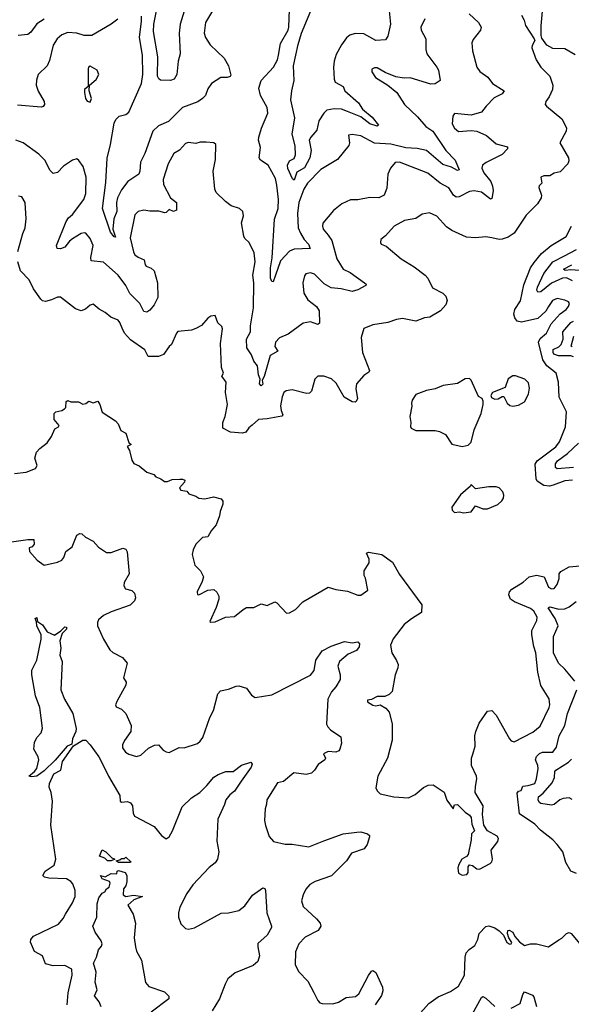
# Model space of a CAD drawing. Extents: x 1552294 to 1694791, y 811929 to 917222.
# Tile 566 of 643: x 1662571 to 1666279, y 877509 to 884135. Entities that reach past the tile are written whole.
import ezdxf

# ---------------------------------------------------------------- set-up
doc = ezdxf.new("R2010")
doc.units = 0

msp = doc.modelspace()

# ---------------------------------------------------------------- linework, layer by layer
at = {"layer": '0CON10XD'}
for points in [[(1663709.2, 884305), (1663649.7, 884105), (1663642.8, 884045), (1663649.7, 883905), (1663636.9, 883855), (1663628.1, 883765), (1663610, 883735), (1663584.1, 883725.9), (1663517.9, 883727.9), (1663505.8, 883735.8), (1663497.1, 883755), (1663500.4, 883885), (1663471, 884055), (1663473, 884105), (1663492, 884205)], [(1663874, 884206), (1663820.5, 884115), (1663810.5, 884045), (1663818.9, 884015), (1663850.6, 883965), (1663945.7, 883875), (1663974.4, 883824.4), (1663989.2, 883760.8), (1663985, 883753.3), (1663965, 883746.2), (1663924, 883746), (1663861.2, 883705), (1663835, 883668.8), (1663819.2, 883625), (1663800.8, 883605), (1663767.3, 883582.7), (1663665, 883544.3), (1663570.9, 883449.1), (1663505, 883421.2), (1663465.3, 883384.7), (1663412.5, 883235), (1663382.5, 883175), (1663378.5, 883115), (1663370.8, 883095), (1663298.8, 883045), (1663255, 882989.1), (1663228.4, 882935), (1663221.4, 882905), (1663222.9, 882845), (1663203.6, 882795), (1663196.8, 882725), (1663215, 882671.2), (1663205, 882673.1), (1663181.5, 882705), (1663127.8, 882865), (1663149.9, 883040.1), (1663158, 883202), (1663181.9, 883295), (1663205, 883438), (1663217.8, 883462.2), (1663240, 883485), (1663285, 883496.4), (1663305, 883513.1), (1663389.1, 883705), (1663398.6, 883765), (1663396.3, 883896.4), (1663375.3, 884015), (1663390.7, 884125), (1663388.7, 884158.7)], [(1665295, 884140), (1665268.6, 884085), (1665268.9, 884065), (1665301.1, 884005), (1665301.5, 883935), (1665307.8, 883905), (1665376.1, 883816.1), (1665385.7, 883795), (1665397.5, 883725), (1665365, 883703.3), (1665335, 883700.8), (1665195, 883743.5), (1665155, 883740.9), (1665100.2, 883750.2), (1665028.3, 883778.3), (1664975, 883810), (1664955, 883810), (1664938.3, 883801.7), (1664937.5, 883785), (1664963.3, 883745), (1665045, 883693.8), (1665105.5, 883645.5), (1665158.1, 883565), (1665245, 883481.4), (1665301.1, 883415), (1665347.9, 883385), (1665435, 883255.4), (1665499.3, 883189.3), (1665525.5, 883125), (1665515, 883119.5), (1665473.3, 883143.3), (1665415, 883159.6), (1665305, 883254.6), (1665241.9, 883268.1), (1665167, 883273), (1665065, 883297.2), (1664955, 883304.3), (1664865, 883353.1), (1664805, 883361.2), (1664781.7, 883358.3), (1664787.1, 883305), (1664782.9, 883287.1), (1664706.6, 883193.4), (1664595, 883125.6), (1664505.5, 883035), (1664480.4, 882995), (1664446.7, 882905), (1664438.7, 882831.3), (1664442.3, 882735), (1664457.6, 882697.6), (1664483.3, 882655), (1664511.5, 882625), (1664523.3, 882595), (1664415, 882590), (1664385, 882576.2), (1664325, 882512.5), (1664291.2, 882415), (1664275, 882370), (1664265, 882372.5), (1664256, 882396), (1664256.8, 882465), (1664267.4, 882532.6), (1664283.1, 882793.1), (1664308.8, 882865), (1664310.3, 882925), (1664300.4, 883020.4), (1664289.6, 883065), (1664241.4, 883155), (1664190.4, 883190.4), (1664180, 883205), (1664189.4, 883275), (1664175.7, 883325), (1664178.1, 883345), (1664195.4, 883404.6), (1664238.1, 883505), (1664234.4, 883545), (1664188.9, 883625), (1664178.5, 883675), (1664193.8, 883726.2), (1664277.8, 883815), (1664303.5, 883865), (1664311.2, 883895), (1664324.6, 883975), (1664375, 884064.2), (1664380.5, 884085), (1664384.5, 884204.5)], [(1665054.5, 884195), (1665062.5, 884105), (1665046.6, 884023.4), (1665030.8, 883999.2), (1664965, 883994.6), (1664885, 884039.1), (1664825, 884040.8), (1664789.2, 884030.7), (1664768, 884012), (1664733.9, 883965), (1664699, 883901), (1664683.9, 883855), (1664679.5, 883815), (1664684.5, 883735), (1664692.2, 883715), (1664744.4, 883685), (1664755.5, 883655), (1664847.8, 883575), (1664875, 883533.3), (1664939.9, 883479.9), (1664983.8, 883425), (1664975, 883419.2), (1664925, 883434.3), (1664865, 883482), (1664775, 883517.8), (1664735, 883531.6), (1664685.9, 883534.1), (1664636.2, 883525), (1664615, 883505.7), (1664581.5, 883455), (1664569.1, 883390.9), (1664527.3, 883345), (1664517.4, 883325), (1664530, 883255), (1664521.9, 883205), (1664485, 883138.5), (1664435, 883108.1), (1664415, 883055.8), (1664405, 883063.3), (1664373.9, 883133.9), (1664370.3, 883155), (1664384, 883186), (1664415, 883201.1), (1664425.2, 883224.8), (1664423.6, 883285), (1664401.8, 883365), (1664419.6, 883475), (1664394.5, 883595), (1664400, 883655), (1664416.8, 883725), (1664411.9, 883825), (1664442.4, 883967.6), (1664464.8, 884045), (1664527, 884195)], [(1666305, 883897.8), (1666235, 883938.1), (1666155, 883941.4), (1666114.4, 883964.4), (1666081.4, 884011.4), (1666077.5, 884027.5), (1666075.5, 884094.5), (1666087.7, 884217.7)], [(1665592, 884175), (1665655.5, 884115.5), (1665672.5, 884085), (1665668.8, 884065), (1665619.5, 884000.5), (1665611.2, 883978.8), (1665615.8, 883925.8), (1665644, 883815), (1665665, 883786.2), (1665717.6, 883747.6), (1665750, 883705), (1665826.7, 883655), (1665815, 883636.7), (1665761.1, 883608.9), (1665706.1, 883553.9), (1665675, 883511.9), (1665605, 883491.5), (1665495, 883503.8), (1665482, 883485), (1665478.6, 883435), (1665494.3, 883405), (1665521.4, 883381.4), (1665605, 883389.5), (1665645, 883384.4), (1665708.8, 883355), (1665775, 883300), (1665849.5, 883279.5), (1665850, 883265), (1665815, 883227.8), (1665706.1, 883173.9), (1665682.2, 883155), (1665677.3, 883135), (1665690.9, 883105), (1665738.5, 883045), (1665750, 883015), (1665753.1, 882985), (1665747.1, 882942.9), (1665745, 882932.5), (1665735, 882927.1), (1665675, 882973.5), (1665625, 882982), (1665595, 882978.9), (1665525, 882943.8), (1665505, 882941.2), (1665487.3, 882955), (1665455, 883002.5), (1665398.1, 883035), (1665315, 883101.5), (1665125, 883176.7), (1665095.7, 883174.3), (1665063.4, 883136.6), (1665045.6, 883095), (1665039.3, 883000.7), (1665020.8, 882955), (1664985, 882935.8), (1664925, 882937.5), (1664845, 882922.2), (1664795, 882922.5), (1664735.5, 882894.5), (1664680.2, 882849.8), (1664609.2, 882765), (1664605.6, 882745), (1664611.1, 882725), (1664644, 882684), (1664668.1, 882648.1), (1664703.1, 882525), (1664745, 882455.7), (1664792.6, 882432.6), (1664888.8, 882365), (1664900, 882355), (1664898.8, 882345), (1664845, 882317.5), (1664805, 882306.2), (1664732.7, 882322.7), (1664665, 882330), (1664617.9, 882357.9), (1664552.7, 882422.7), (1664525, 882432.1), (1664495, 882425.6), (1664485, 882410), (1664473.6, 882365), (1664480.8, 882295), (1664508.7, 882248.7), (1664565, 882205.7), (1664585, 882175.8), (1664586.6, 882093.4), (1664575.7, 882084.3), (1664525, 882101.2), (1664476.9, 882093.1), (1664375, 882019.1), (1664316.9, 881993.1), (1664290, 881965), (1664286.5, 881936.5), (1664305.6, 881904.4), (1664254.4, 881875), (1664215, 881732.5), (1664201.2, 881708.8), (1664205, 881681.2), (1664195, 881670.8), (1664181.8, 881685), (1664186.7, 881715), (1664175.4, 881745.4), (1664168.6, 881805), (1664145, 881836.7), (1664128.3, 881878.3), (1664097.1, 881927.1), (1664095.7, 881985), (1664121.8, 882035), (1664122.7, 882075), (1664142.1, 882195), (1664144.6, 882365), (1664139.1, 882415), (1664154.5, 882504.5), (1664146.9, 882566.9), (1664114.4, 882634.4), (1664085, 882661.2), (1664077.3, 882677.3), (1664062.4, 882767.6), (1664074.3, 882815), (1664070, 882845), (1664048.8, 882865), (1663991.7, 882881.7), (1663955, 882911.2), (1663891.9, 882971.9), (1663882.7, 882995), (1663871.9, 883115), (1663886.9, 883195), (1663890, 883295), (1663876.4, 883306.4), (1663825, 883311.2), (1663785, 883311.4), (1663755, 883302.2), (1663705, 883308.8), (1663685, 883300.5), (1663645, 883257.5), (1663606, 883235), (1663569.4, 883165), (1663535, 883060), (1663538.6, 883025), (1663585, 882936.7), (1663623.8, 882905), (1663625, 882853.3), (1663605, 882844.2), (1663575, 882856.7), (1663555, 882836.2), (1663545.6, 882834.4), (1663505.4, 882845.4), (1663445, 882845.5), (1663405, 882853.1), (1663366.7, 882845), (1663345, 882822.5), (1663313.7, 882666.3), (1663335, 882572), (1663345, 882553.1), (1663367.5, 882537.5), (1663407.9, 882517.9), (1663414.3, 882485), (1663422, 882475), (1663455, 882463.3), (1663474.3, 882444.3), (1663496.1, 882363.9), (1663500, 882265), (1663475.6, 882215), (1663445, 882179.2), (1663425, 882167.5), (1663405, 882171.5), (1663378.9, 882225), (1663311.1, 882291.1), (1663285, 882346.7), (1663232.7, 882415), (1663133.3, 882503.3), (1663052, 882512), (1663049.1, 882535), (1663065.5, 882615), (1663045, 882662), (1663015, 882697.5), (1663005, 882701.4), (1662985, 882695.5), (1662925, 882660.4), (1662905.2, 882644.8), (1662875, 882604.6), (1662845, 882592.2), (1662823.3, 882595), (1662819.2, 882615), (1662883.1, 882776.9), (1662898.6, 882801.4), (1662925, 882824.6), (1663001.5, 882925), (1663014.4, 882965), (1663017.8, 883075), (1662996.9, 883146.9), (1662968.3, 883188.3), (1662955, 883197.5), (1662925, 883188.8), (1662865, 883149.2), (1662825, 883106.2), (1662795, 883100), (1662775, 883118.8), (1662739.8, 883189.8), (1662700, 883230), (1662595, 883305.8), (1662545, 883323.8)], [(1663231.3, 884138.7), (1663186.2, 884105), (1663055, 884028.5), (1663005, 884028.2), (1662955, 884043.1), (1662895, 884049.4), (1662855, 884032.2), (1662821.9, 884005), (1662796.2, 883963.8), (1662770.4, 883859.6), (1662755.7, 883825), (1662694.3, 883765), (1662682.8, 883727.2), (1662681.2, 883695), (1662695, 883654), (1662734.4, 883585), (1662736.9, 883563.1), (1662729.4, 883550.6), (1662714.3, 883545.7), (1662555, 883560)], [(1662735, 884139.3), (1662685, 884106.5), (1662645, 884050.6), (1662625, 884035.5), (1662560.9, 884029.1)], [(1665943.8, 884165), (1665961.7, 884131.7), (1665971.4, 884095), (1666028.8, 884005), (1666033.3, 883995), (1666015, 883960), (1666013.3, 883945), (1666042.5, 883865), (1666074.5, 883814.5), (1666134.4, 883754.4), (1666154.2, 883695), (1666153.8, 883665), (1666130.4, 883615), (1666108, 883585), (1666103.3, 883565), (1666111.8, 883551.8), (1666216.5, 883466.5), (1666246.6, 883406.6), (1666244.4, 883385), (1666201.2, 883305), (1666260, 883205), (1666263.3, 883185), (1666256.7, 883165), (1666205, 883110), (1666165, 883101.2), (1666135, 883083.3), (1666095, 883083.3), (1666073.3, 883075), (1666080, 883035), (1666063, 883017), (1666060, 883005), (1666078.8, 882955), (1666076.2, 882935), (1666051.2, 882895), (1665975, 882819.2), (1665895, 882699.1), (1665855, 882671.8), (1665815, 882657.5), (1665795, 882655.8), (1665744, 882666)], [(1663045, 883580), (1663053.3, 883605), (1663036.7, 883655), (1663040, 883695), (1663085, 883733.3), (1663103.3, 883765), (1663092.5, 883795), (1663045, 883822.5), (1663033.6, 883816.4), (1663030, 883805), (1663030, 883685), (1663007.5, 883665), (1663006.7, 883645), (1663013.3, 883605), (1663025, 883587.5), (1663045, 883580)], [(1662558.1, 882575), (1662591.4, 882695), (1662608.6, 882735), (1662614.2, 882795), (1662608, 882905), (1662585, 882943.3), (1662563.8, 882946.2)], [(1665744, 882666), (1665705, 882672.5), (1665635, 882665.7), (1665575, 882671.1), (1665475, 882715.7), (1665440.9, 882740.9), (1665375, 882812.9), (1665325, 882835.7), (1665277.5, 882825), (1665235, 882798), (1665157.2, 882782.8), (1665088.1, 882745), (1665030, 882680), (1664998.8, 882655), (1664996.2, 882635), (1665001.2, 882625), (1665035, 882610), (1665134.4, 882524.4), (1665221.7, 882471.7), (1665296.7, 882415), (1665313.8, 882395), (1665345, 882330), (1665415, 882293.8), (1665435, 882273.3), (1665445.6, 882245.6), (1665436.4, 882215), (1665400.5, 882175), (1665327.1, 882132.9), (1665292.1, 882127.9), (1665235, 882106), (1665145, 882124), (1665105, 882117.5), (1665045, 882097.1), (1664945, 882081.2), (1664884.3, 882055.7), (1664865.8, 881995), (1664874.4, 881895), (1664922.2, 881775), (1664917.9, 881762.1), (1664885, 881741.4), (1664835.6, 881685), (1664829.7, 881649.7), (1664842.5, 881585), (1664832, 881565), (1664825, 881560), (1664805, 881562.5), (1664752.9, 881595), (1664698.7, 881688.7), (1664667, 881717), (1664615, 881736), (1664575, 881736.2), (1664553.8, 881715), (1664533.1, 881635), (1664519.2, 881620.8), (1664498.5, 881618.5), (1664403.4, 881643.4), (1664362.6, 881637.4), (1664346, 881625), (1664335, 881597.5), (1664324.5, 881535.5), (1664328.1, 881505), (1664340, 881475), (1664333.9, 881466.1), (1664235, 881447.8), (1664175.9, 881444.1), (1664134, 881405), (1664111.1, 881388.9), (1664090.3, 881359.7), (1664067.9, 881352.1), (1663988.3, 881358.3), (1663936.1, 881386.1), (1663936.2, 881425), (1663951.2, 881465), (1663968, 881545), (1663954.2, 881625), (1663957.8, 881695), (1663930.8, 881735), (1663941.4, 881755), (1663928.2, 881795), (1663921.1, 881955), (1663934.4, 882055), (1663929.4, 882069.4), (1663902.2, 882095), (1663885, 882143.3), (1663855, 882140), (1663835, 882126.7), (1663792.7, 882077.3), (1663755, 882055.8), (1663725, 882046), (1663633.9, 882036.1), (1663624.1, 882025.9), (1663590.5, 881949.5), (1663575, 881936.2), (1663538, 881882), (1663505, 881867.1), (1663435, 881869.2), (1663412.6, 881912.6), (1663315, 881980.8), (1663275.3, 882025.3), (1663258.9, 882058.9), (1663245, 882096.7), (1663231.7, 882111.7), (1663183, 882133), (1663145, 882164.3), (1663105.7, 882185.7), (1663065, 882221.2), (1663045, 882213.8), (1663013.2, 882186.8), (1662984.1, 882175.9), (1662945, 882190), (1662845, 882268), (1662825, 882268), (1662785, 882248.6), (1662745, 882239.4), (1662725, 882243.1), (1662713.7, 882253.7), (1662662.7, 882322.7), (1662634.3, 882385), (1662577.1, 882445), (1662558.6, 882505)], [(1666287.5, 881035), (1666235, 881032.3), (1666158.1, 881001.9), (1666133.6, 880996.4), (1666095, 881000.9), (1666050, 881030), (1666043.1, 881045), (1666035.5, 881144.5), (1666050, 881165), (1666175, 881260), (1666200.8, 881295), (1666239.6, 881395), (1666246.4, 881495), (1666197.5, 881595), (1666192.3, 881695), (1666176.5, 881755), (1666115, 881804.5), (1666086.7, 881845), (1666058.6, 881965), (1666069.6, 881990.4), (1666112.2, 882025), (1666142.7, 882087.3), (1666205.2, 882154.8), (1666245.6, 882185), (1666260.8, 882205), (1666266.2, 882225), (1666260, 882235), (1666235, 882247.1), (1666185, 882258.5), (1666152.2, 882245), (1666125, 882204.2), (1666107, 882173), (1666055, 882124.6), (1665945, 882100), (1665916.2, 882106.2), (1665899.1, 882129.1), (1665893.7, 882153.7), (1665899.6, 882185), (1665937.8, 882242.2), (1665960.5, 882349.5), (1666005.9, 882464.1), (1666028.7, 882501.3), (1666079.1, 882560.9), (1666143.8, 882616.2), (1666245, 882675.8), (1666279.5, 882745)], [(1666287.5, 882377.5), (1666247.3, 882397.3), (1666218.9, 882395), (1666145, 882361.4), (1666075, 882304.1), (1666055, 882302.2), (1666048.5, 882315), (1666051.2, 882335), (1666094.3, 882425.7), (1666155.5, 882504.5), (1666233.9, 882546.1), (1666315, 882587.6)], [(1666335, 882446.4), (1666275, 882451), (1666237.1, 882447.1), (1666226.7, 882455), (1666283.5, 882485)], [(1666295, 881865.3), (1666275, 881872.7), (1666193.3, 881873.3), (1666162.2, 881885), (1666156.3, 881895), (1666158.2, 881915), (1666196.4, 881933.6), (1666210.8, 881949.2), (1666225.5, 881985), (1666222.4, 882035), (1666275, 882098), (1666295, 882105.6)], [(1666285, 881932.6), (1666277.6, 881937.6), (1666296.5, 882005)], [(1665885, 881533.3), (1665925, 881540), (1665965, 881562.5), (1665992, 881615), (1665999.2, 881655), (1665990.7, 881690.7), (1665966.7, 881715), (1665903, 881737), (1665885, 881737.5), (1665855, 881717.5), (1665835, 881660), (1665750, 881625), (1665737.5, 881605), (1665741.7, 881591.7), (1665765, 881580), (1665787, 881583), (1665815, 881600), (1665825, 881600), (1665847.5, 881555), (1665865, 881537.5), (1665885, 881533.3)], [(1665545, 881263.3), (1665585, 881272.5), (1665605, 881292.5), (1665626.7, 881375), (1665673.3, 881485), (1665687.5, 881545), (1665687.5, 881567.5), (1665680, 881585), (1665655, 881600), (1665605, 881710), (1665595, 881720), (1665565, 881717.5), (1665515, 881686.7), (1665417.7, 881672.3), (1665365, 881651.2), (1665305, 881640), (1665235, 881611.4), (1665210, 881575), (1665204, 881555), (1665206, 881535), (1665193.3, 881465), (1665200, 881425), (1665197, 881397), (1665202.5, 881385), (1665235, 881371.2), (1665365, 881370), (1665393.9, 881363.9), (1665433, 881343), (1665475, 881277.5), (1665545, 881263.3)], [(1662535, 881081.4), (1662615, 881089.2), (1662676.7, 881115), (1662688.8, 881135), (1662673.1, 881185), (1662684.3, 881225), (1662705, 881250), (1662755, 881286.7), (1662785, 881328.8), (1662808, 881382), (1662832.5, 881395), (1662836.4, 881403.6), (1662803.3, 881445), (1662803.3, 881485), (1662814, 881496), (1662855, 881503.8), (1662873, 881517), (1662880, 881525), (1662883.3, 881565), (1662895, 881572.5), (1662915, 881562.5), (1662965, 881562.5), (1662995, 881546.7), (1663015, 881552.5), (1663035, 881567.5), (1663065, 881557.5), (1663095, 881567.5), (1663110, 881545), (1663124.3, 881494.3), (1663215.9, 881435.9), (1663232.5, 881415), (1663250.7, 881370.7), (1663285, 881352.5), (1663305, 881290), (1663320, 881275), (1663293, 881263), (1663310, 881235), (1663325, 881170), (1663338.3, 881148.3), (1663375, 881133.3), (1663425, 881090), (1663473.3, 881073.3), (1663485, 881057.5), (1663520, 881045), (1663545, 881027.5), (1663565, 881026.2), (1663595, 881040), (1663646.6, 881043.4), (1663665, 881043.3), (1663680, 881035), (1663677.6, 881022.4), (1663644, 880985), (1663655, 880968), (1663695, 880962.5), (1663707.5, 880945), (1663755, 880929.2), (1663775, 880914.3), (1663815, 880910.8), (1663873.9, 880923.9), (1663925, 880911.2), (1663935.7, 880895), (1663935.6, 880875), (1663917.5, 880825), (1663914, 880795), (1663890.6, 880735), (1663856.9, 880695), (1663836.2, 880655), (1663800.8, 880649.2), (1663754.4, 880605), (1663736.1, 880566.1), (1663729.2, 880535), (1663749.2, 880465), (1663785.5, 880425.5), (1663805.5, 880385.5), (1663798.5, 880355), (1663764.2, 880285), (1663765, 880267.5), (1663775, 880264), (1663835, 880295.6), (1663875, 880300), (1663895, 880283.3), (1663908.8, 880255), (1663910, 880235), (1663891.7, 880178.3), (1663850, 880085), (1663855, 880080), (1663885, 880083.3), (1663955, 880113.3), (1664015, 880118.8), (1664073.5, 880166.5), (1664095, 880180), (1664145, 880180), (1664193, 880203), (1664235, 880193.3), (1664285, 880216.2), (1664299.5, 880209.5), (1664365, 880140), (1664385, 880142.5), (1664425, 880166.2), (1664473.5, 880216.5), (1664645, 880316), (1664695, 880300), (1664775, 880290), (1664843, 880263), (1664865, 880262.5), (1664911.2, 880295), (1664895.8, 880375.8), (1664886.7, 880395), (1664886.7, 880425), (1664921.2, 880478.8), (1664920, 880505), (1664902, 880545), (1664915, 880551.4), (1665005, 880535.4), (1665077.5, 880485), (1665125, 880401.2), (1665275, 880197.5), (1665272.5, 880145), (1665205, 880102), (1665154.4, 880065.6), (1665081.1, 879968.9), (1665062.5, 879925), (1665072.5, 879875), (1665105, 879823.3), (1665114.3, 879795), (1665114, 879774), (1665094.4, 879725), (1665075.5, 879614.5), (1665055, 879594), (1665025, 879580), (1664975, 879580.8), (1664935, 879560), (1664910, 879555), (1664910, 879545), (1664945, 879521.2), (1664965, 879517.5), (1664995, 879524), (1665032.1, 879502.1), (1665054.4, 879474.4), (1665075.7, 879395.7), (1665074.2, 879285.8), (1665044.3, 879165), (1664978.9, 879045), (1664964.4, 878965), (1664974.4, 878944.4), (1664995, 878926), (1665085, 878905.8), (1665185, 878897.5), (1665229.7, 878920.3), (1665285, 878968), (1665316.4, 878983.6), (1665350, 878985), (1665425, 878936.7), (1665441.7, 878881.7), (1665485, 878823.3), (1665495, 878850), (1665515, 878852.5), (1665565, 878802.5), (1665595, 878782.5), (1665606.7, 878765), (1665610.7, 878720.7), (1665627.5, 878675), (1665607.5, 878655), (1665606.2, 878615), (1665585, 878517.5), (1665575, 878503.3), (1665543.3, 878485), (1665521.2, 878445), (1665516.7, 878425), (1665520.7, 878390.7), (1665545, 878377.5), (1665576.8, 878383.2), (1665585.5, 878395), (1665585.6, 878434.4), (1665595, 878446.2), (1665615, 878443.5), (1665645, 878421.5), (1665662.3, 878417.7), (1665734.1, 878455.9), (1665745, 878467.5), (1665750, 878485), (1665740, 878545), (1665785, 878603.3), (1665790, 878625), (1665779.7, 878639.7), (1665715.8, 878675.8), (1665690, 878715), (1665681.2, 878785), (1665686.7, 878845), (1665633.8, 878935), (1665634, 878975), (1665644.2, 879025), (1665641.4, 879045), (1665608.9, 879115), (1665608.9, 879165), (1665616.9, 879193.1), (1665633.8, 879246.2), (1665631.1, 879315), (1665636.9, 879345), (1665659.8, 879400.2), (1665715, 879481.2), (1665745, 879486.2), (1665775, 879454.2), (1665863.1, 879295), (1665875, 879282.5), (1665895, 879274.5), (1666020.9, 879339.1), (1666070.5, 879379.5), (1666129.2, 879505), (1666134.6, 879525), (1666130, 879565), (1666074.5, 879655), (1666054.6, 879744.6), (1666040.3, 879875), (1666026.5, 879916.5), (1666013.1, 879995), (1666013.8, 880025), (1666047.6, 880092.4), (1666050.5, 880115), (1666027.7, 880155), (1666005, 880171.5), (1665897.3, 880217.3), (1665870.8, 880235), (1665858.1, 880265), (1665864.6, 880285.4), (1665878.3, 880301.7), (1665955, 880348.9), (1665995, 880384.4), (1666045, 880397.5), (1666096.2, 880386.2), (1666125, 880316), (1666145, 880305.6), (1666165, 880306), (1666185, 880333.3), (1666196.7, 880375), (1666197.1, 880405), (1666208.1, 880421.9), (1666265, 880452), (1666385, 880464)], [(1666295, 881121.6), (1666185, 881113.2), (1666172.1, 881122.1), (1666173.8, 881145), (1666186.1, 881165), (1666253.8, 881215), (1666327, 881285)], [(1665555, 880816.2), (1665605, 880822), (1665635, 880863.3), (1665683.6, 880843.6), (1665715, 880843.3), (1665785, 880872.5), (1665813, 880897), (1665822.5, 880915), (1665826.2, 880935), (1665818.3, 880958.3), (1665793.6, 880983.6), (1665775, 880990), (1665725, 880990), (1665635, 880977.5), (1665605, 881007.5), (1665602.5, 880995), (1665535, 880938), (1665476.7, 880855), (1665477.5, 880835), (1665495, 880817.5), (1665526.4, 880823.6), (1665555, 880816.2)], [(1662515, 880620), (1662625, 880637.8), (1662666.1, 880636.1), (1662667.1, 880605), (1662655, 880587.5), (1662635, 880580), (1662636.7, 880555), (1662687.4, 880497.4), (1662735, 880462.9), (1662825, 880484), (1662855, 880498.5), (1662867.3, 880515), (1662880, 880555), (1662923.1, 880586.9), (1662954.4, 880665), (1662975, 880677.8), (1662988.8, 880675), (1663013.3, 880653.3), (1663065, 880625.8), (1663101.2, 880585), (1663155, 880550), (1663185, 880549.2), (1663265, 880578.8), (1663285, 880572.5), (1663293.6, 880553.6), (1663306.7, 880405), (1663272.3, 880347.7), (1663270, 880325), (1663282.5, 880305), (1663323.6, 880293.6), (1663342.5, 880275), (1663350, 880245), (1663342.5, 880225), (1663314.3, 880195.7), (1663185, 880150.6), (1663133.8, 880125), (1663101.2, 880095), (1663092.7, 880077.3), (1663094.2, 880055), (1663134, 879965), (1663176.2, 879895), (1663195.8, 879875.8), (1663262.4, 879842.4), (1663293.3, 879805), (1663267.5, 879705), (1663285.8, 879675.8), (1663285, 879657.5), (1663225, 879551.9), (1663215.5, 879525), (1663220.4, 879510.4), (1663255, 879494.2), (1663284, 879465), (1663320.8, 879385), (1663318, 879345), (1663274.2, 879285), (1663260.8, 879255), (1663262.5, 879235), (1663282, 879205), (1663305, 879191.4), (1663355, 879176.2), (1663384.1, 879185.9), (1663437.7, 879232.3), (1663477.3, 879252.7), (1663505, 879253.8), (1663535, 879218.8), (1663555, 879206.7), (1663575, 879203.3), (1663643, 879237), (1663675.7, 879234.3), (1663765, 879264.2), (1663785, 879279.2), (1663802.9, 879305), (1663848, 879438), (1663873.5, 879485), (1663902.3, 879597.7), (1663920.8, 879619.2), (1663975, 879628.8), (1664025, 879650), (1664045, 879651.2), (1664095, 879636.7), (1664129.1, 879589.1), (1664154.4, 879574.4), (1664265, 879591.5), (1664525, 879724.2), (1664550.4, 879755), (1664561.1, 879825), (1664605, 879887.5), (1664665, 879918.6), (1664755, 879950.8), (1664805, 879941.9), (1664845, 879948), (1664854.4, 879934.4), (1664852.1, 879915), (1664835, 879889.3), (1664778.6, 879865), (1664720, 879815), (1664710, 879785), (1664726.1, 879726.1), (1664724.6, 879695), (1664695.5, 879645), (1664667.4, 879612.6), (1664642.5, 879562.5), (1664634.4, 879395), (1664642, 879375), (1664661.2, 879355), (1664729.5, 879309.5), (1664733.9, 879266.1), (1664723.8, 879225), (1664716.7, 879215), (1664695, 879206), (1664645, 879210.8), (1664612.5, 879195), (1664626.7, 879165), (1664621.2, 879155), (1664576.8, 879123.2), (1664553.3, 879085), (1664532.5, 879065), (1664495.6, 879054.4), (1664414.3, 879065.7), (1664345, 879008.8), (1664305, 879000), (1664232, 878885), (1664230.8, 878855), (1664221.4, 878825), (1664217.5, 878745), (1664223, 878713), (1664247.3, 878637.3), (1664276.7, 878605), (1664355, 878587.5), (1664403.5, 878586.5), (1664515, 878567.9), (1664615, 878609.6), (1664745, 878656.4), (1664837.5, 878667.5), (1664865, 878668.8), (1664910, 878655), (1664922.5, 878645), (1664922.5, 878635), (1664907.5, 878585), (1664887.5, 878555), (1664801.2, 878525), (1664767.5, 878475), (1664667.8, 878372.3), (1664557.5, 878335), (1664521.4, 878315), (1664495, 878282.5), (1664476.5, 878245), (1664465.7, 878205), (1664476.3, 878166.3), (1664567.1, 878085), (1664590, 878055), (1664595.7, 878035), (1664578, 878005), (1664489.9, 877960.1), (1664446.5, 877915), (1664425, 877862.5), (1664422.9, 877775), (1664447, 877727), (1664507.5, 877665), (1664548.9, 877588.9), (1664575, 877533.8), (1664589.1, 877519.1), (1664605, 877513.1), (1664675, 877511.1), (1664715, 877523.1), (1664764.5, 877555.5), (1664829.1, 877560.9), (1664850.9, 877579.1), (1664915, 877703.3), (1664935, 877732.5), (1664945, 877736.7), (1664965, 877722.5), (1665008.8, 877625), (1665011.7, 877598.3), (1665002.9, 877567.1), (1664960.8, 877505)], [(1666302.9, 879682.9), (1666235.5, 879765), (1666194.1, 879804.1), (1666160.3, 879875), (1666159.2, 879985), (1666190.6, 880055), (1666171.5, 880105), (1666123.7, 880176.3), (1666135, 880182.7), (1666195, 880168.6), (1666235, 880169.2), (1666265, 880182.8), (1666310.9, 880219.1)], [(1662650.6, 879040.6), (1662632.5, 879045), (1662671.2, 879075), (1662686.2, 879095), (1662698.8, 879155), (1662693.8, 879175), (1662665.7, 879225), (1662670.5, 879269.5), (1662685.6, 879305), (1662715, 879336), (1662723.7, 879366.3), (1662706, 879505), (1662676.4, 879585), (1662652.5, 879725), (1662653.2, 879756.8), (1662685.3, 879824.7), (1662715.7, 879965), (1662714, 879995), (1662685.8, 880055), (1662683.3, 880083.3), (1662673.9, 880106.1), (1662685, 880112.5), (1662690, 880085), (1662725, 880063.3), (1662755, 880016.4), (1662805, 879992.5), (1662848, 880022), (1662875, 880050), (1662885, 880046.7), (1662885, 880034), (1662857, 880003), (1662840, 879955), (1662848, 879905), (1662840.7, 879859.3), (1662855.8, 879815), (1662846.2, 879625), (1662871.2, 879561.2), (1662927.9, 879465), (1662950.4, 879365), (1662949.2, 879345), (1662925.3, 879295), (1662920.9, 879259.1), (1662889.5, 879245), (1662808.1, 879151.9), (1662735, 879080.9), (1662685, 879043.9), (1662650.6, 879040.6)], [(1666315, 878388.8), (1666275.4, 878405.4), (1666242.9, 878462.9), (1666223.1, 878535), (1666184.3, 878585), (1666155.3, 878615.3), (1666071.2, 878681.2), (1666035, 878720), (1665931.4, 878791.4), (1665915, 878930), (1665925, 878942.5), (1665943, 878947), (1665953.2, 878976.8), (1665989.7, 878980.3), (1666033.1, 878995), (1666045, 879026.7), (1666056.9, 879095), (1666055, 879116.2), (1666038.5, 879155), (1666045, 879176.9), (1666064.3, 879195.7), (1666085, 879205.4), (1666155, 879204.4), (1666180.6, 879239.4), (1666198, 879315), (1666234.6, 879385.4), (1666252.7, 879465), (1666315.4, 879625)], [(1662877.8, 878115), (1662925, 878190.8), (1662943.1, 878235), (1662943.1, 878275), (1662928.5, 878318.5), (1662915, 878334.4), (1662885, 878352.2), (1662767.4, 878357.4), (1662736.7, 878365), (1662726.7, 878375), (1662742, 878405), (1662802.9, 878445), (1662814.3, 878485.7), (1662780.5, 878715), (1662791.4, 878875), (1662781.4, 878935), (1662769.1, 878969.1), (1662770.5, 878995), (1662799.9, 879060.1), (1662847.5, 879085), (1662857.9, 879142.1), (1662932.5, 879247.5), (1662995, 879286), (1663015, 879286.5), (1663045.5, 879255), (1663103.8, 879175), (1663127.6, 879127.6), (1663167.7, 879045), (1663243.9, 878915), (1663245.6, 878875), (1663255, 878869.6), (1663295, 878872.5), (1663315.6, 878865.6), (1663328.1, 878845), (1663332.9, 878795), (1663343.3, 878775), (1663473.8, 878705), (1663525, 878643.8), (1663555, 878623.3), (1663575, 878636.7), (1663597.1, 878675), (1663662.6, 878837.4), (1663725, 878898), (1663782.2, 878935), (1663829.4, 878980.6), (1663875, 879036.9), (1663904.7, 879055.3), (1663957.5, 879075), (1664005, 879075.3), (1664061.5, 879118.5), (1664125, 879137.1), (1664133.5, 879125), (1664125.8, 879104.2), (1664059.5, 879009.5), (1664015, 878942.9), (1663982.4, 878917.6), (1663956.9, 878885), (1663947.6, 878852.4), (1663902.7, 878755), (1663896.6, 878606.6), (1663910, 878535), (1663900, 878485), (1663885, 878461.2), (1663845, 878430), (1663735, 878312), (1663694, 878255), (1663648.3, 878161.7), (1663638, 878125), (1663638.6, 878095), (1663655, 878050), (1663685, 878018.8), (1663705, 878014), (1663745, 878024), (1663925, 878122.5), (1663975, 878123.3), (1664045, 878140), (1664085, 878171.2), (1664135.8, 878244.2), (1664205, 878293.3), (1664218.8, 878288.8), (1664223.3, 878275), (1664231.9, 878125), (1664264.2, 878035), (1664262.5, 878025), (1664235.4, 877974.6), (1664172.4, 877917.6), (1664170.6, 877895), (1664183.1, 877835), (1664172.8, 877797.2), (1664139.6, 877770.4), (1664018.8, 877721.2), (1663970.7, 877679.3), (1663951.4, 877645), (1663913.1, 877545), (1663863.8, 877465)], [(1666285, 878886.9), (1666265, 878897.3), (1666225, 878894.7), (1666203.1, 878885), (1666165, 878852.8), (1666145, 878848), (1666075, 878860), (1666065, 878865.7), (1666057, 878883), (1666059.4, 878905), (1666090.1, 878929.9), (1666150.2, 878999.8), (1666166.3, 879035), (1666169.3, 879075), (1666175.2, 879084.8), (1666260.8, 879139.2), (1666281.3, 879158.7)], [(1663185, 878474.5), (1663160, 878475), (1663142, 878492), (1663106.2, 878505), (1663125, 878547.5), (1663150, 878535), (1663190, 878495), (1663210, 878485), (1663185, 878474.5)], [(1663235, 878462.5), (1663220, 878475), (1663245, 878480), (1663255, 878490), (1663275, 878490), (1663285, 878500), (1663318.3, 878468.3), (1663315, 878464), (1663235, 878462.5)], [(1663118.5, 877491.5), (1663104, 877525), (1663074.4, 877565), (1663092.3, 877605), (1663077.3, 877657.3), (1663085.7, 877725), (1663066, 877785), (1663086.1, 877825), (1663099.5, 877875), (1663120.3, 877899.8), (1663125.3, 877915), (1663118.2, 877935), (1663077.3, 877995), (1663061.9, 878035), (1663090, 878095), (1663091.1, 878185), (1663102.2, 878225), (1663125, 878256.2), (1663142.5, 878265), (1663153.3, 878285), (1663173, 878297), (1663178.8, 878325), (1663175, 878336.2), (1663125, 878353.3), (1663113.8, 878375), (1663145, 878366.2), (1663185, 878389), (1663223, 878387), (1663225.7, 878405), (1663235, 878408.4), (1663280.9, 878395), (1663291.9, 878375), (1663290, 878335), (1663283.6, 878306.4), (1663267.5, 878285), (1663266.7, 878245), (1663283.3, 878233.3), (1663336.6, 878243.4), (1663396.2, 878235), (1663338.1, 878211.9), (1663296.7, 878175), (1663333.3, 878115), (1663350, 878055), (1663340, 877955), (1663348.8, 877895), (1663356.4, 877866.4), (1663388.8, 877805), (1663415.7, 877655.7), (1663438.8, 877628.8), (1663545, 877593.3), (1663573, 877563), (1663572.5, 877545), (1663454.7, 877455.3)], [(1662889.7, 877505), (1662897.5, 877585), (1662922.5, 877705), (1662920.8, 877745), (1662875, 877770.6), (1662795, 877767.8), (1662745, 877781.2), (1662724.2, 877834.2), (1662670, 877865), (1662644.1, 877925.9), (1662644.5, 877945.5), (1662662.8, 877967.2), (1662831.5, 878048.5), (1662864, 878086), (1662877.8, 878115)], [(1665191.4, 877368.6), (1665321.2, 877515), (1665385, 877558.9), (1665466.7, 877595), (1665519.7, 877630.3), (1665562.2, 877705), (1665565.6, 877825), (1665572.5, 877855), (1665591.7, 877878.3), (1665631.2, 877905), (1665650, 877945), (1665660, 877985), (1665705, 878032.5), (1665725, 878036.7), (1665765, 878023.3), (1665795, 878003.3), (1665823.3, 877975), (1665846.2, 877925), (1665865, 877914.3), (1665875, 877916.7), (1665879.2, 877925), (1665858.6, 877955), (1665850, 877985), (1665852, 878005), (1665861.4, 878008.6), (1665885, 877995.3), (1665900, 877965), (1665929.9, 877929.9), (1665965, 877903.8), (1666004.6, 877915.4), (1666045, 877916.7), (1666125, 877896.2), (1666195, 877943.3), (1666215, 877953.3), (1666245.9, 877984.1), (1666265, 877992), (1666278, 877985), (1666370, 877875)], [(1665616, 877444), (1665675, 877553.8), (1665685, 877560.8), (1665705, 877550.8), (1665765, 877493.1)], [(1665875, 877481.8), (1665936.3, 877513.7), (1665952.5, 877575), (1665965, 877592.5), (1666019.3, 877569.3), (1666028, 877558), (1666046.2, 877495)]]:
    msp.add_lwpolyline(points, dxfattribs=at)

doc.saveas('drawing.dxf')
